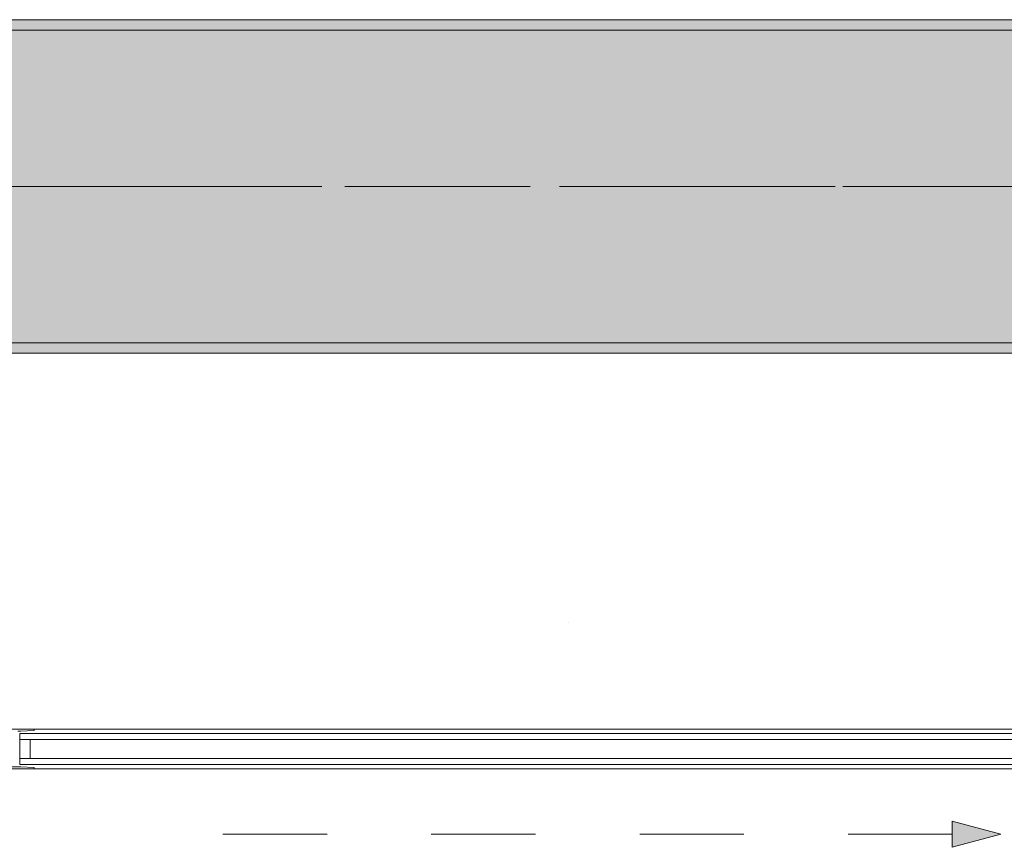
# Model space of a CAD drawing. Header units: metres. Extents: x -3.6 to 84.5, y -11 to 16.8.
# Tile 433 of 656: x 58.4 to 59.3, y -0.1 to 0.7. Entities that reach past the tile are written whole.
import ezdxf

# ---------------------------------------------------------------- set-up
doc = ezdxf.new("R2010")
doc.units = ezdxf.units.M
doc.header["$MEASUREMENT"] = 0
for name, pattern in [('Achse', [0.2, 0.1, -0.05, 0, -0.05]), ('Strichlinie doppelt', [0.546806, 0.264583, -0.105833, 0.070556, -0.105833]), ('Strichlinie eng', [0.115, 0.075, -0.04])]:
    doc.linetypes.add(name, pattern=pattern)
for name, color, linetype in [('301 - Elemente.Linie', 7, 'Continuous'), ('451 - Universal.Achsen Raster', 7, 'Continuous'), ('608 - Struktur.Träger', 7, 'Continuous')]:
    doc.layers.add(name, color=color, linetype=linetype)
pattern_1 = [(45, (0, 0), (-0.01767767, 0.01767767), [0, -0.025])]

msp = doc.modelspace()

# ---------------------------------------------------------------- hatches: boundary and pattern name
at = {"layer": '301 - Elemente.Linie', "linetype": 'Continuous', "lineweight": 0, "true_color": 0x000000}
msp.add_hatch(color=18, dxfattribs=at).paths.add_polyline_path([(59.33169, -0.07182), (59.28504, -0.05932), (59.28504, -0.08432)])
at = {"layer": '608 - Struktur.Träger', "linetype": 'Continuous', "lineweight": 0, "true_color": 0x000000}
h = msp.add_hatch(dxfattribs=at)
h.set_pattern_fill('Gips_0001', color=18, style=0, pattern_type=2)
h.set_pattern_definition(pattern_1)
h.paths.add_polyline_path([(58.28999, 0.70998), (58.28999, 0.69998), (61.56999, 0.69998), (61.56999, 0.70998)])
h = msp.add_hatch(dxfattribs=at)
h.set_pattern_fill('Beton__Stahlbeton_0001', color=18, style=0, pattern_type=2)
h.set_pattern_definition([(45, (0, 0), (-0.08485281, 0.08485281), []), (45, (-0.04243, 0.04243), (-0.08485281, 0.08485281), [0.09, -0.03])])
h.paths.add_polyline_path([(0.68999, 0.69998), (0.37999, 0.69998), (0.37999, 0.39998), (0.68999, 0.39998), (3.96999, 0.39998), (4.28999, 0.39998), (7.56999, 0.39998), (7.88999, 0.39998), (11.16999, 0.39998), (11.48999, 0.39998), (14.76999, 0.39998), (15.08999, 0.39998), (18.36999, 0.39998), (18.68999, 0.39998), (21.96999, 0.39998), (22.28999, 0.39998), (25.56999, 0.39998), (25.88999, 0.39998), (29.16999, 0.39998), (29.48999, 0.39998), (32.76999, 0.39998), (33.08999, 0.39998), (36.36999, 0.39998), (36.68999, 0.39998), (39.96999, 0.39998), (40.28999, 0.39998), (43.56999, 0.39998), (43.88999, 0.39998), (47.16999, 0.39998), (47.48999, 0.39998), (50.76999, 0.39998), (51.08999, 0.39998), (51.79999, 0.39998), (51.96999, 0.39998), (54.36999, 0.39998), (54.68999, 0.39998), (57.96999, 0.39998), (58.28999, 0.39998), (61.56999, 0.39998), (61.87999, 0.39998), (61.87999, 0.69998), (61.56999, 0.69998), (58.28999, 0.69998), (57.96999, 0.69998), (54.68999, 0.69998), (54.36999, 0.69998), (51.96999, 0.69998), (51.79999, 0.69998), (51.08999, 0.69998), (50.76999, 0.69998), (47.48999, 0.69998), (47.16999, 0.69998), (43.88999, 0.69998), (43.56999, 0.69998), (40.28999, 0.69998), (39.935, 0.69998), (36.68999, 0.69998), (36.36999, 0.69998), (33.08999, 0.69998), (32.76999, 0.69998), (29.48999, 0.69998), (29.16999, 0.69998), (25.88999, 0.69998), (25.56999, 0.69998), (22.28999, 0.69998), (21.96999, 0.69998), (18.68999, 0.69998), (18.36999, 0.69998), (15.08999, 0.69998), (14.76999, 0.69998), (11.48999, 0.69998), (11.16999, 0.69998), (7.88999, 0.69998), (7.56999, 0.69998), (4.28999, 0.69998), (3.96999, 0.69998)])
h = msp.add_hatch(dxfattribs=at)
h.set_pattern_fill('Gips_0001', color=18, style=0, pattern_type=2)
h.set_pattern_definition(pattern_1)
h.paths.add_polyline_path([(58.28999, 0.39998), (58.28999, 0.38998), (61.56999, 0.38998), (61.56999, 0.39998)])

# ---------------------------------------------------------------- linework, layer by layer
at = {"layer": '301 - Elemente.Linie', "color": 7, "linetype": 'Continuous', "lineweight": 5}
for p, q in [((58.9166, 0.13182), (58.91661, 0.13183)), ((58.40324, 0.029), (58.45598, 0.029)), ((59.49604, 0.029), (58.45598, 0.029)), ((58.40324, -0.009), (58.45598, -0.009)), ((59.49604, -0.009), (58.45598, -0.009))]:
    msp.add_line(p, q, dxfattribs=at)
at = {"layer": '301 - Elemente.Linie', "color": 7, "linetype": 'Continuous', "lineweight": 9}
for p, q in [((59.28504, -0.08432), (59.28504, -0.05932)), ((59.33169, -0.07182), (59.28504, -0.05932)), ((59.33169, -0.07182), (59.28504, -0.08432))]:
    msp.add_line(p, q, dxfattribs=at)
at = {"layer": '301 - Elemente.Linie', "color": 7, "linetype": 'Continuous', "lineweight": 5}
for points in [[(58.35849, 0.029), (58.40324, 0.029, -0.414214), (58.40399, 0.02825), (58.40399, 0.02803, -0.397434), (58.40371, 0.02773), (58.39099, 0.027), (58.38829, 0.027, 0.414214)], [(58.35849, -0.009), (58.40324, -0.009, 0.414214), (58.40399, -0.00825), (58.40399, -0.00803, 0.397434), (58.40371, -0.00773), (58.39099, -0.007), (58.37879, -0.007, -0.414214)]]:
    msp.add_lwpolyline(points, format="xyb", dxfattribs=at)
for points in [[(58.45598, 0.019), (58.38999, 0.019), (58.38999, 0.025), (58.45598, 0.025)], [(58.45598, 0.019), (59.50929, 0.019), (59.50929, 0.025), (58.45598, 0.025)], [(58.45598, -0.005), (58.38999, -0.005), (58.38999, 0.001), (58.45598, 0.001)], [(58.45598, -0.005), (59.50929, -0.005), (59.50929, 0.001), (58.45598, 0.001)]]:
    msp.add_lwpolyline(points, dxfattribs=at)
msp.add_lwpolyline([(58.38999, 0.001), (58.39999, 0.001), (58.39999, 0.019), (58.38999, 0.019)], close=True, dxfattribs=at)
at = {"layer": '301 - Elemente.Linie', "color": 7, "linetype": 'Strichlinie eng', "lineweight": 13, "flags": 128}
msp.add_lwpolyline([(59.28504, -0.07182), (58.51306, -0.07182)], dxfattribs=at)
at = {"layer": '451 - Universal.Achsen Raster', "color": 160, "linetype": 'Strichlinie doppelt', "lineweight": 9, "true_color": 0x3232ff}
msp.add_line((64.93503, 0.54998), (-3.175, 0.54998), dxfattribs=at)
at = {"layer": '608 - Struktur.Träger', "color": 7, "linetype": 'Continuous', "lineweight": 13}
for p, q in [((0.37999, 0.70998), (61.87999, 0.70998)), ((61.56999, 0.69998), (58.28999, 0.69998)), ((0.37999, 0.38998), (61.87999, 0.38998))]:
    msp.add_line(p, q, dxfattribs=at)
at = {"layer": '608 - Struktur.Träger', "color": 7, "linetype": 'Continuous', "lineweight": 5}
for p, q in [((61.56999, 0.70998), (58.28999, 0.70998)), ((61.56999, 0.38998), (58.28999, 0.38998))]:
    msp.add_line(p, q, dxfattribs=at)
at = {"layer": '608 - Struktur.Träger', "color": 7, "linetype": 'Achse', "lineweight": 9}
msp.add_line((0.37999, 0.54998), (61.87999, 0.54998), dxfattribs=at)
at = {"layer": '608 - Struktur.Träger', "color": 7, "linetype": 'Continuous', "lineweight": 13, "flags": 128}
msp.add_lwpolyline([(61.87999, 0.39998), (61.56999, 0.39998), (58.28999, 0.39998), (57.96999, 0.39998), (54.68999, 0.39998), (54.36999, 0.39998)], dxfattribs=at)

doc.saveas('drawing.dxf')
